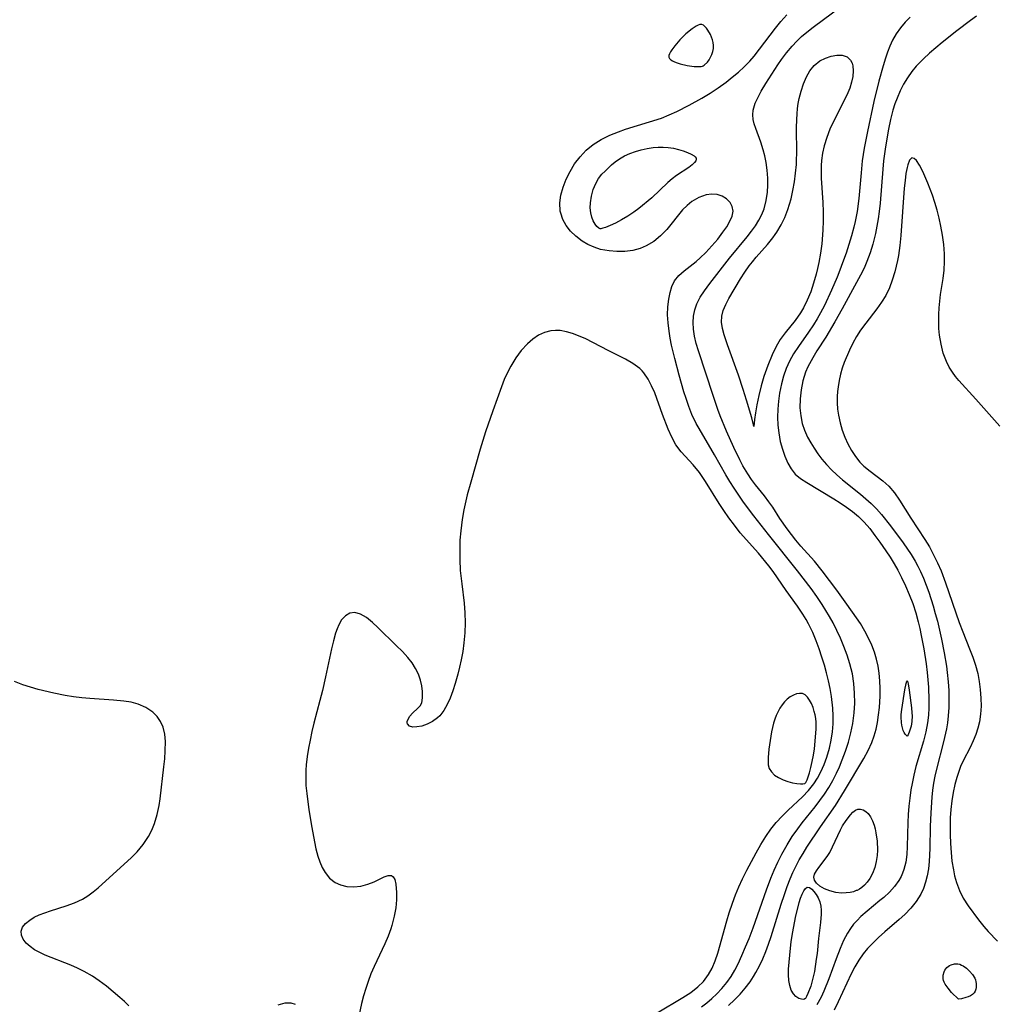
# Model space of a CAD drawing. Header units: inches. Extents: x 1073367 to 1082519, y 1569854 to 1574957.
# Tile 499 of 565: x 1080535 to 1080726, y 1572909 to 1573101. Entities that reach past the tile are written whole.
import ezdxf

# ---------------------------------------------------------------- set-up
doc = ezdxf.new("R2010")
doc.units = ezdxf.units.IN
doc.header["$MEASUREMENT"] = 0
doc.layers.add('CGG_CurvaNivelLidar_v1', color=7, linetype='Continuous', lineweight=30, true_color=0x008008)

msp = doc.modelspace()

# ---------------------------------------------------------------- linework, layer by layer
at = {"layer": 'CGG_CurvaNivelLidar_v1'}
for points in [[(1080673.5563, 1572908.4276, 72), (1080674.7181, 1572909.5272, 72), (1080675.8161, 1572910.6737, 72), (1080676.8442, 1572911.8649, 72), (1080677.7917, 1572913.1014, 72), (1080678.4704, 1572914.1165, 72), (1080678.9292, 1572914.8919, 72), (1080679.625, 1572916.2086, 72), (1080680.2608, 1572917.5721, 72), (1080680.8441, 1572918.9737, 72), (1080681.379, 1572920.4066, 72), (1080681.8914, 1572921.9286, 72), (1080683.844, 1572928.2368, 72), (1080684.477, 1572930.1698, 72), (1080685.0175, 1572931.6955, 72), (1080685.6045, 1572933.1997, 72), (1080686.1371, 1572934.4272, 72), (1080686.715, 1572935.632, 72), (1080687.3956, 1572936.9122, 72), (1080688.1237, 1572938.1657, 72), (1080688.891, 1572939.3954, 72), (1080691.5448, 1572943.3627, 72), (1080694.4428, 1572947.5615, 72), (1080696.2304, 1572950.3795, 72), (1080700.014, 1572956.735, 72), (1080700.8698, 1572958.2781, 72), (1080701.6022, 1572959.8634, 72), (1080702.044, 1572961.1298, 72), (1080702.3914, 1572962.4343, 72), (1080702.6637, 1572963.7685, 72), (1080702.8884, 1572965.2233, 72), (1080703.0517, 1572966.6962, 72), (1080703.1858, 1572968.9129, 72), (1080703.2012, 1572970.404, 72), (1080703.1489, 1572971.8907, 72), (1080703.016, 1572973.3669, 72), (1080702.7999, 1572974.7641, 72), (1080702.493, 1572976.139, 72), (1080702.0902, 1572977.4845, 72), (1080701.5462, 1572978.8931, 72), (1080700.9087, 1572980.2638, 72), (1080700.2014, 1572981.6005, 72), (1080699.3335, 1572983.0751, 72), (1080698.5936, 1572984.2085, 72), (1080696.7106, 1572986.9013, 72), (1080694.74, 1572989.5926, 72), (1080691.8734, 1572993.3581, 72), (1080690.3413, 1572995.2651, 72), (1080687.7177, 1572998.2294, 72), (1080686.7381, 1572999.3897, 72), (1080685.0257, 1573001.5748, 72), (1080683.6012, 1573003.6172, 72), (1080682.1968, 1573005.8324, 72), (1080681.4687, 1573006.9058, 72), (1080680.6194, 1573008.0162, 72), (1080678.8342, 1573010.2176, 72), (1080678.057, 1573011.2605, 72), (1080677.3187, 1573012.3491, 72), (1080676.3745, 1573013.9253, 72), (1080675.7518, 1573015.0915, 72), (1080674.5987, 1573017.502, 72), (1080673.2013, 1573020.6838, 72), (1080671.9587, 1573023.6806, 72), (1080671.4876, 1573024.9396, 72), (1080670.5454, 1573027.6803, 72), (1080667.6952, 1573036.3572, 72), (1080667.2748, 1573037.7941, 72), (1080666.9336, 1573039.2188, 72), (1080666.705, 1573040.6292, 72), (1080666.6259, 1573041.9142, 72), (1080666.7009, 1573043.1763, 72), (1080666.9502, 1573044.3971, 72), (1080667.3693, 1573045.5757, 72), (1080668.0345, 1573046.8587, 72), (1080668.8479, 1573048.1023, 72), (1080669.8979, 1573049.52, 72), (1080673.7579, 1573054.4824, 72), (1080677.2025, 1573058.6768, 72), (1080678.054, 1573059.756, 72), (1080678.8263, 1573060.8196, 72), (1080679.5163, 1573061.9162, 72), (1080680.0676, 1573062.9965, 72), (1080680.5119, 1573064.1188, 72), (1080680.9462, 1573065.7362, 72), (1080681.1911, 1573067.4021, 72), (1080681.2678, 1573068.7763, 72), (1080681.2526, 1573070.1576, 72), (1080681.1418, 1573071.6929, 72), (1080680.9288, 1573073.2097, 72), (1080680.6638, 1573074.4677, 72), (1080680.3316, 1573075.6934, 72), (1080679.8603, 1573077.1317, 72), (1080678.8881, 1573079.8063, 72), (1080678.5931, 1573080.715, 72), (1080678.3902, 1573081.6111, 72), (1080678.3226, 1573082.5083, 72), (1080678.4002, 1573083.4105, 72), (1080678.7945, 1573084.7863, 72), (1080679.2062, 1573085.7244, 72), (1080679.9659, 1573087.1519, 72), (1080680.8432, 1573088.6125, 72), (1080683.1893, 1573092.255, 72), (1080683.93, 1573093.3247, 72), (1080684.9185, 1573094.6419, 72), (1080685.9822, 1573095.9091, 72), (1080686.892, 1573096.8718, 72), (1080687.8527, 1573097.79, 72), (1080688.859, 1573098.6631, 72), (1080690.1119, 1573099.6504, 72), (1080695.6154, 1573103.7476, 72)], [(1080668.3017, 1572908.1753, 72.5), (1080669.3241, 1572908.9801, 72.5), (1080670.3108, 1572909.8192, 72.5), (1080671.2524, 1572910.6996, 72.5), (1080672.2724, 1572911.7761, 72.5), (1080673.2116, 1572912.9172, 72.5), (1080674.06, 1572914.1244, 72.5), (1080674.7798, 1572915.3392, 72.5), (1080675.4344, 1572916.6023, 72.5), (1080676.1925, 1572918.2205, 72.5), (1080676.9058, 1572919.878, 72.5), (1080677.5835, 1572921.5646, 72.5), (1080678.3554, 1572923.6081, 72.5), (1080680.9872, 1572931.0811, 72.5), (1080681.8232, 1572933.3041, 72.5), (1080682.4812, 1572934.899, 72.5), (1080683.1892, 1572936.4667, 72.5), (1080683.9539, 1572938.0014, 72.5), (1080684.9983, 1572939.857, 72.5), (1080686.0055, 1572941.4454, 72.5), (1080687.0848, 1572942.9786, 72.5), (1080687.9579, 1572944.113, 72.5), (1080690.5196, 1572947.2979, 72.5), (1080691.4268, 1572948.4928, 72.5), (1080692.2948, 1572949.7169, 72.5), (1080693.1534, 1572951.0493, 72.5), (1080693.947, 1572952.4212, 72.5), (1080694.67, 1572953.831, 72.5), (1080695.2509, 1572955.1167, 72.5), (1080695.7837, 1572956.425, 72.5), (1080696.4267, 1572958.1695, 72.5), (1080696.9998, 1572959.9369, 72.5), (1080697.487, 1572961.7251, 72.5), (1080697.8638, 1572963.5335, 72.5), (1080698.1305, 1572965.6248, 72.5), (1080698.2326, 1572967.5382, 72.5), (1080698.2107, 1572969.4533, 72.5), (1080698.0614, 1572971.3602, 72.5), (1080697.7689, 1572973.2484, 72.5), (1080697.2955, 1572975.1863, 72.5), (1080696.7537, 1572976.8921, 72.5), (1080696.1267, 1572978.5774, 72.5), (1080695.4329, 1572980.2432, 72.5), (1080694.7453, 1572981.7513, 72.5), (1080693.9997, 1572983.2337, 72.5), (1080693.3305, 1572984.4364, 72.5), (1080691.8751, 1572986.7819, 72.5), (1080690.8045, 1572988.3586, 72.5), (1080689.6933, 1572989.9095, 72.5), (1080687.0248, 1572993.4166, 72.5), (1080681.3629, 1573000.4752, 72.5), (1080678.4999, 1573004.1667, 72.5), (1080676.5234, 1573006.8294, 72.5), (1080675.5681, 1573008.1863, 72.5), (1080674.6465, 1573009.566, 72.5), (1080673.8338, 1573010.8597, 72.5), (1080673.0497, 1573012.1705, 72.5), (1080670.809, 1573016.0894, 72.5), (1080667.7967, 1573021.1969, 72.5), (1080667.2705, 1573022.1559, 72.5), (1080666.4076, 1573023.9635, 72.5), (1080665.7999, 1573025.4851, 72.5), (1080665.2587, 1573027.0411, 72.5), (1080664.8321, 1573028.4002, 72.5), (1080663.9196, 1573031.6443, 72.5), (1080663.0791, 1573034.8577, 72.5), (1080662.4415, 1573037.5212, 72.5), (1080662.1699, 1573038.8785, 72.5), (1080661.9465, 1573040.2258, 72.5), (1080661.753, 1573041.8281, 72.5), (1080661.6698, 1573043.3977, 72.5), (1080661.7238, 1573044.9641, 72.5), (1080661.8941, 1573046.4671, 72.5), (1080662.1328, 1573047.7532, 72.5), (1080662.49, 1573048.9505, 72.5), (1080663.0216, 1573050.0342, 72.5), (1080663.8508, 1573051.0757, 72.5), (1080664.8782, 1573052.0172, 72.5), (1080667.2212, 1573053.8663, 72.5), (1080668.0479, 1573054.5709, 72.5), (1080669.124, 1573055.593, 72.5), (1080670.3295, 1573056.8839, 72.5), (1080671.4532, 1573058.2214, 72.5), (1080672.4797, 1573059.5612, 72.5), (1080673.2344, 1573060.6454, 72.5), (1080673.8544, 1573061.6971, 72.5), (1080674.2808, 1573062.7109, 72.5), (1080674.4434, 1573063.6779, 72.5), (1080674.288, 1573064.579, 72.5), (1080673.8553, 1573065.3917, 72.5), (1080673.1978, 1573066.0802, 72.5), (1080672.3559, 1573066.6007, 72.5), (1080671.3745, 1573066.909, 72.5), (1080670.2957, 1573067.001, 72.5), (1080669.1679, 1573066.8662, 72.5), (1080667.7507, 1573066.3664, 72.5), (1080666.3816, 1573065.5468, 72.5), (1080665.4571, 1573064.7926, 72.5), (1080664.5853, 1573063.9312, 72.5), (1080663.7668, 1573062.9912, 72.5), (1080662.2766, 1573061.0553, 72.5), (1080661.4996, 1573060.1003, 72.5), (1080660.2944, 1573058.8595, 72.5), (1080658.9484, 1573057.77, 72.5), (1080657.4702, 1573056.886, 72.5), (1080656.3105, 1573056.4047, 72.5), (1080654.8345, 1573056.0152, 72.5), (1080653.307, 1573055.8131, 72.5), (1080651.7554, 1573055.7768, 72.5), (1080650.2066, 1573055.8964, 72.5), (1080648.5635, 1573056.2106, 72.5), (1080647.2961, 1573056.6243, 72.5), (1080646.0852, 1573057.1706, 72.5), (1080644.9441, 1573057.833, 72.5), (1080643.692, 1573058.7699, 72.5), (1080642.6954, 1573059.7551, 72.5), (1080641.8572, 1573060.8448, 72.5), (1080641.2015, 1573062.0186, 72.5), (1080640.7638, 1573063.2615, 72.5), (1080640.6719, 1573063.7029, 72.5), (1080640.5958, 1573065.2798, 72.5), (1080640.8099, 1573066.8105, 72.5), (1080641.2391, 1573068.3579, 72.5), (1080641.8403, 1573069.899, 72.5), (1080642.5974, 1573071.4317, 72.5), (1080643.4892, 1573072.9069, 72.5), (1080644.5389, 1573074.3213, 72.5), (1080645.7441, 1573075.603, 72.5), (1080647.1435, 1573076.7331, 72.5), (1080648.6892, 1573077.698, 72.5), (1080650.3469, 1573078.5138, 72.5), (1080652.086, 1573079.2076, 72.5), (1080653.4527, 1573079.6727, 72.5), (1080658.1457, 1573081.1055, 72.5), (1080660.4784, 1573081.884, 72.5), (1080661.9719, 1573082.4738, 72.5), (1080663.4367, 1573083.1278, 72.5), (1080665.8956, 1573084.3771, 72.5), (1080668.3219, 1573085.7335, 72.5), (1080669.9492, 1573086.7258, 72.5), (1080671.5378, 1573087.7793, 72.5), (1080673.0821, 1573088.892, 72.5), (1080674.3008, 1573089.8433, 72.5), (1080675.4976, 1573090.8532, 72.5), (1080676.6454, 1573091.9108, 72.5), (1080677.7339, 1573093.0227, 72.5), (1080678.5686, 1573093.9719, 72.5), (1080679.641, 1573095.3159, 72.5), (1080682.7267, 1573099.4512, 72.5), (1080683.8192, 1573100.7595, 72.5), (1080684.9666, 1573102.0255, 72.5)], [(1080709.0884, 1573101.599, 72), (1080708.0734, 1573100.5821, 72), (1080707.1532, 1573099.4846, 72), (1080706.3336, 1573098.3132, 72), (1080705.6259, 1573097.0706, 72), (1080705.1097, 1573095.9404, 72), (1080704.6606, 1573094.7681, 72), (1080704.2527, 1573093.5642, 72), (1080703.7916, 1573092.0954, 72), (1080702.9388, 1573089.086, 72), (1080701.9603, 1573085.0957, 72), (1080700.7087, 1573079.2606, 72), (1080700.0877, 1573075.9647, 72), (1080699.7165, 1573073.4814, 72), (1080699.4714, 1573071.1853, 72), (1080699.029, 1573066.1817, 72), (1080698.6915, 1573063.6147, 72), (1080698.3139, 1573061.6662, 72), (1080698.0403, 1573060.5179, 72), (1080697.5813, 1573058.83, 72), (1080696.5334, 1573055.4847, 72), (1080695.8732, 1573053.562, 72), (1080695.3528, 1573052.167, 72), (1080694.8015, 1573050.7831, 72), (1080693.7049, 1573048.2293, 72), (1080692.3093, 1573045.263, 72), (1080691.5536, 1573043.816, 72), (1080690.8761, 1573042.6252, 72), (1080690.158, 1573041.4628, 72), (1080689.2156, 1573040.0631, 72), (1080687.2217, 1573037.2447, 72), (1080686.2655, 1573035.7662, 72), (1080685.497, 1573034.3607, 72), (1080684.8433, 1573032.8999, 72), (1080684.321, 1573031.4209, 72), (1080683.9036, 1573029.905, 72), (1080683.5318, 1573028.0922, 72), (1080683.3121, 1573026.5451, 72), (1080683.1803, 1573024.9933, 72), (1080683.1444, 1573023.446, 72), (1080683.2157, 1573021.8793, 72), (1080683.3892, 1573020.3391, 72), (1080683.6918, 1573018.6897, 72), (1080684.086, 1573017.1924, 72), (1080684.5752, 1573015.7749, 72), (1080685.151, 1573014.4591, 72), (1080685.8085, 1573013.293, 72), (1080686.6012, 1573012.2948, 72), (1080687.6523, 1573011.4264, 72), (1080688.8637, 1573010.6557, 72), (1080694.1537, 1573007.461, 72), (1080695.393, 1573006.6824, 72), (1080696.6146, 1573005.8616, 72), (1080697.7986, 1573004.9842, 72), (1080698.9738, 1573003.9881, 72), (1080700.0883, 1573002.8768, 72), (1080701.1714, 1573001.6326, 72), (1080702.193, 1573000.326, 72), (1080703.1703, 1572998.9782, 72), (1080704.3353, 1572997.2837, 72), (1080705.1478, 1572996.0409, 72), (1080705.9213, 1572994.7841, 72), (1080706.642, 1572993.5108, 72), (1080707.3699, 1572992.0952, 72), (1080708.1703, 1572990.4578, 72), (1080708.9047, 1572988.7459, 72), (1080709.5607, 1572986.977, 72), (1080710.145, 1572985.1632, 72), (1080710.6247, 1572983.4467, 72), (1080710.9517, 1572982.1184, 72), (1080711.2479, 1572980.7785, 72), (1080711.747, 1572978.1523, 72), (1080712.2091, 1572975.1836, 72), (1080712.4159, 1572973.5328, 72), (1080712.6647, 1572970.6298, 72), (1080712.7465, 1572968.1173, 72), (1080712.7218, 1572966.6329, 72), (1080712.6297, 1572965.1574, 72), (1080712.4563, 1572963.6938, 72), (1080712.1163, 1572961.897, 72), (1080711.6708, 1572960.1175, 72), (1080710.207, 1572955.1342, 72), (1080709.771, 1572953.4586, 72), (1080709.4297, 1572951.8392, 72), (1080709.2146, 1572950.5791, 72), (1080708.9926, 1572948.979, 72), (1080708.8211, 1572947.3751, 72), (1080708.6979, 1572945.7725, 72), (1080708.6225, 1572944.1768, 72), (1080708.5108, 1572939.526, 72), (1080708.4002, 1572937.9811, 72), (1080708.1949, 1572936.4849, 72), (1080707.8532, 1572935.054, 72), (1080707.5991, 1572934.326, 72), (1080707.3113, 1572933.6774, 72), (1080706.8497, 1572932.8582, 72), (1080705.9966, 1572931.6943, 72), (1080705.0026, 1572930.6083, 72), (1080703.9094, 1572929.5797, 72), (1080703.1646, 1572928.9354, 72), (1080700.655, 1572926.8754, 72), (1080699.4417, 1572925.8102, 72), (1080698.7021, 1572925.0837, 72), (1080698.0152, 1572924.3125, 72), (1080697.394, 1572923.4875, 72), (1080696.834, 1572922.6117, 72), (1080696.0538, 1572921.1387, 72), (1080695.3679, 1572919.587, 72), (1080694.5927, 1572917.5811, 72), (1080693.1945, 1572913.6797, 72), (1080692.2008, 1572911.2702, 72), (1080691.6453, 1572910.0892, 72), (1080690.8508, 1572908.5732, 72)], [(1080722.0439, 1573101.8007, 72.5), (1080720.8398, 1573100.9387, 72.5), (1080718.1591, 1573098.8966, 72.5), (1080715.3534, 1573096.6636, 72.5), (1080712.8433, 1573094.5376, 72.5), (1080711.6513, 1573093.4324, 72.5), (1080710.9454, 1573092.7278, 72.5), (1080710.2678, 1573092.0061, 72.5), (1080709.3721, 1573090.9526, 72.5), (1080708.5173, 1573089.7581, 72.5), (1080707.7583, 1573088.4914, 72.5), (1080707.0859, 1573087.1647, 72.5), (1080706.4959, 1573085.7871, 72.5), (1080706.0711, 1573084.6216, 72.5), (1080705.6958, 1573083.4311, 72.5), (1080705.212, 1573081.5972, 72.5), (1080704.8098, 1573079.7289, 72.5), (1080704.2291, 1573076.2601, 72.5), (1080703.8853, 1573073.5379, 72.5), (1080703.728, 1573071.8898, 72.5), (1080703.1996, 1573065.2241, 72.5), (1080703.0195, 1573063.5862, 72.5), (1080702.8185, 1573062.1469, 72.5), (1080702.5734, 1573060.7189, 72.5), (1080702.2796, 1573059.3045, 72.5), (1080701.7536, 1573057.2546, 72.5), (1080701.2191, 1573055.5229, 72.5), (1080700.5986, 1573053.8267, 72.5), (1080700.1874, 1573052.8516, 72.5), (1080699.7409, 1573051.893, 72.5), (1080698.5923, 1573049.7044, 72.5), (1080695.788, 1573044.566, 72.5), (1080694.3719, 1573042.0379, 72.5), (1080692.5698, 1573039.0559, 72.5), (1080690.8347, 1573036.3722, 72.5), (1080690.0141, 1573035.0297, 72.5), (1080689.0695, 1573033.2308, 72.5), (1080688.6437, 1573032.2054, 72.5), (1080688.1071, 1573030.4983, 72.5), (1080687.7427, 1573028.7511, 72.5), (1080687.5451, 1573026.9841, 72.5), (1080687.5238, 1573025.217, 72.5), (1080687.6689, 1573023.6911, 72.5), (1080687.9851, 1573022.212, 72.5), (1080688.4429, 1573020.8531, 72.5), (1080689.0346, 1573019.5327, 72.5), (1080689.6373, 1573018.4227, 72.5), (1080690.3084, 1573017.3402, 72.5), (1080691.0347, 1573016.2834, 72.5), (1080691.8343, 1573015.2207, 72.5), (1080692.691, 1573014.1962, 72.5), (1080693.6921, 1573013.1399, 72.5), (1080694.7565, 1573012.1339, 72.5), (1080695.869, 1573011.1702, 72.5), (1080699.3296, 1573008.3982, 72.5), (1080700.4163, 1573007.4845, 72.5), (1080701.4624, 1573006.5292, 72.5), (1080702.4732, 1573005.4994, 72.5), (1080703.4352, 1573004.4203, 72.5), (1080705.2425, 1573002.1744, 72.5), (1080707.6776, 1572998.8854, 72.5), (1080709.2608, 1572996.557, 72.5), (1080710.0319, 1572995.2856, 72.5), (1080710.578, 1572994.2814, 72.5), (1080711.0841, 1572993.2548, 72.5), (1080711.6703, 1572991.9327, 72.5), (1080712.2074, 1572990.585, 72.5), (1080712.7036, 1572989.2167, 72.5), (1080713.5519, 1572986.574, 72.5), (1080713.9858, 1572985.0529, 72.5), (1080714.3885, 1572983.521, 72.5), (1080715.1951, 1572980.0352, 72.5), (1080715.73, 1572977.3639, 72.5), (1080716.1586, 1572974.7645, 72.5), (1080716.3229, 1572973.5025, 72.5), (1080716.4976, 1572971.7114, 72.5), (1080716.5975, 1572970.0362, 72.5), (1080716.6346, 1572968.3637, 72.5), (1080716.604, 1572966.6969, 72.5), (1080716.4959, 1572965.0391, 72.5), (1080716.3364, 1572963.6704, 72.5), (1080716.1411, 1572962.4957, 72.5), (1080715.5854, 1572959.9776, 72.5), (1080714.1986, 1572954.6012, 72.5), (1080713.9023, 1572953.2474, 72.5), (1080713.66, 1572951.8931, 72.5), (1080713.4652, 1572950.5287, 72.5), (1080713.3107, 1572949.1564, 72.5), (1080713.0849, 1572946.1287, 72.5), (1080712.9856, 1572943.4161, 72.5), (1080712.9156, 1572939.111, 72.5), (1080712.791, 1572936.5892, 72.5), (1080712.6401, 1572935.1699, 72.5), (1080712.4028, 1572933.7834, 72.5), (1080712.0859, 1572932.539, 72.5), (1080711.6663, 1572931.339, 72.5), (1080711.1346, 1572930.1935, 72.5), (1080710.2488, 1572928.7707, 72.5), (1080709.1933, 1572927.4467, 72.5), (1080708.0076, 1572926.2094, 72.5), (1080706.9402, 1572925.2338, 72.5), (1080704.1102, 1572922.8591, 72.5), (1080702.8753, 1572921.7439, 72.5), (1080701.6916, 1572920.5793, 72.5), (1080700.7581, 1572919.5757, 72.5), (1080699.891, 1572918.5208, 72.5), (1080699.036, 1572917.2846, 72.5), (1080698.2676, 1572915.9797, 72.5), (1080697.5635, 1572914.6239, 72.5), (1080695.0282, 1572909.1797, 72.5), (1080694.2071, 1572907.5307, 72.5)], [(1080726.6233, 1573021.6337, 73), (1080721.9145, 1573026.9673, 73), (1080718.6126, 1573030.593, 73), (1080717.9387, 1573031.3945, 73), (1080717.3146, 1573032.2204, 73), (1080716.682, 1573033.2207, 73), (1080716.1465, 1573034.2789, 73), (1080715.5388, 1573035.9251, 73), (1080715.107, 1573037.6576, 73), (1080714.8213, 1573039.433, 73), (1080714.6971, 1573040.7755, 73), (1080714.6425, 1573042.1352, 73), (1080714.6539, 1573043.5061, 73), (1080714.7233, 1573044.8113, 73), (1080714.8428, 1573046.1182, 73), (1080715.0057, 1573047.4231, 73), (1080715.4902, 1573050.5504, 73), (1080715.6927, 1573052.1184, 73), (1080715.8111, 1573053.8369, 73), (1080715.8033, 1573055.3243, 73), (1080715.6646, 1573057.1417, 73), (1080715.4153, 1573058.9574, 73), (1080715.0854, 1573060.7662, 73), (1080714.7485, 1573062.3246, 73), (1080714.3577, 1573063.8604, 73), (1080713.9058, 1573065.3611, 73), (1080713.4094, 1573066.8191, 73), (1080712.5383, 1573069.1266, 73), (1080711.5416, 1573071.4419, 73), (1080710.9101, 1573072.6685, 73), (1080710.3043, 1573073.5739, 73), (1080709.8395, 1573073.9885, 73), (1080709.4115, 1573074.0768, 73), (1080708.9559, 1573073.6528, 73), (1080708.5967, 1573072.7398, 73), (1080708.4647, 1573072.2202, 73), (1080708.2417, 1573071.0216, 73), (1080708.0598, 1573069.6498, 73), (1080707.9082, 1573068.1519, 73), (1080707.2557, 1573058.9295, 73), (1080707.0609, 1573056.9721, 73), (1080706.7862, 1573055.0416, 73), (1080706.597, 1573054.0364, 73), (1080706.0606, 1573051.8231, 73), (1080705.5756, 1573050.2201, 73), (1080704.9995, 1573048.6783, 73), (1080704.2985, 1573047.2176, 73), (1080703.4721, 1573045.8818, 73), (1080702.5483, 1573044.6069, 73), (1080700.3766, 1573041.7783, 73), (1080699.3771, 1573040.3997, 73), (1080698.5974, 1573039.1558, 73), (1080697.8882, 1573037.8574, 73), (1080697.2358, 1573036.5208, 73), (1080696.189, 1573034.0867, 73), (1080695.7957, 1573032.9972, 73), (1080695.4486, 1573031.8011, 73), (1080695.1796, 1573030.5833, 73), (1080694.9855, 1573029.3512, 73), (1080694.887, 1573028.4048, 73), (1080694.8296, 1573027.4572, 73), (1080694.8161, 1573026.2208, 73), (1080694.8808, 1573024.9943, 73), (1080695.0375, 1573023.7844, 73), (1080695.3657, 1573022.3321, 73), (1080695.8075, 1573020.9091, 73), (1080696.3208, 1573019.5281, 73), (1080696.9083, 1573018.1876, 73), (1080697.5808, 1573016.907, 73), (1080698.3548, 1573015.7087, 73), (1080699.2458, 1573014.623, 73), (1080700.039, 1573013.8457, 73), (1080701.2477, 1573012.8517, 73), (1080703.738, 1573010.9635, 73), (1080704.892, 1573009.9229, 73), (1080706.0069, 1573008.6215, 73), (1080707.0117, 1573007.1827, 73), (1080709.215, 1573003.6571, 73), (1080711.9614, 1572999.504, 73), (1080712.8348, 1572998.0664, 73), (1080713.6588, 1572996.5422, 73), (1080714.4146, 1572994.9721, 73), (1080715.1097, 1572993.3648, 73), (1080715.9922, 1572991.071, 73), (1080718.6724, 1572983.2642, 73), (1080719.3514, 1572981.4614, 73), (1080720.6947, 1572978.1679, 73), (1080721.323, 1572976.5175, 73), (1080721.84, 1572974.926, 73), (1080722.2627, 1572973.3143, 73), (1080722.5685, 1572971.7664, 73), (1080722.7822, 1572970.211, 73), (1080722.9123, 1572968.4811, 73), (1080722.926, 1572966.9274, 73), (1080722.829, 1572965.3901, 73), (1080722.603, 1572963.8782, 73), (1080722.2963, 1572962.6199, 73), (1080721.893, 1572961.3897, 73), (1080721.4044, 1572960.191, 73), (1080720.7663, 1572958.8693, 73), (1080719.4237, 1572956.2371, 73), (1080718.9281, 1572955.1243, 73), (1080718.4853, 1572953.9818, 73), (1080718.1664, 1572953.0236, 73), (1080717.7964, 1572951.6632, 73), (1080717.462, 1572950.0553, 73), (1080717.2114, 1572948.419, 73), (1080717.032, 1572946.7626, 73), (1080716.9166, 1572945.093, 73), (1080716.8628, 1572943.4345, 73), (1080716.8674, 1572941.8553, 73), (1080716.93, 1572940.1027, 73), (1080717.0526, 1572938.3622, 73), (1080717.2413, 1572936.6423, 73), (1080717.5082, 1572934.9532, 73), (1080717.7504, 1572933.7984, 73), (1080718.0993, 1572932.5042, 73), (1080718.6881, 1572930.9159, 73), (1080719.4393, 1572929.4074, 73), (1080720.3838, 1572927.9166, 73), (1080722.4041, 1572925.1598, 73), (1080723.4386, 1572923.8685, 73), (1080724.2979, 1572922.8961, 73), (1080726.1347, 1572921.0124, 73)], [(1080659.6345, 1572907.0255, 73), (1080664.6472, 1572909.9774, 73), (1080666.1803, 1572910.9818, 73), (1080667.5984, 1572912.0972, 73), (1080668.6459, 1572913.1369, 73), (1080669.6753, 1572914.4864, 73), (1080670.3922, 1572915.7691, 73), (1080670.9795, 1572917.1425, 73), (1080671.5012, 1572918.6838, 73), (1080673.2523, 1572924.9861, 73), (1080673.719, 1572926.5709, 73), (1080674.3427, 1572928.4665, 73), (1080674.9454, 1572930.0757, 73), (1080675.6009, 1572931.6591, 73), (1080676.3035, 1572933.2132, 73), (1080677.1417, 1572934.9041, 73), (1080678.9913, 1572938.3037, 73), (1080679.8945, 1572939.9143, 73), (1080680.8571, 1572941.4859, 73), (1080681.839, 1572942.8888, 73), (1080682.897, 1572944.2093, 73), (1080684.0276, 1572945.4606, 73), (1080685.2183, 1572946.6404, 73), (1080688.0297, 1572949.2089, 73), (1080689.193, 1572950.445, 73), (1080690.247, 1572951.7781, 73), (1080690.9879, 1572952.9041, 73), (1080691.6392, 1572954.088, 73), (1080692.2733, 1572955.5111, 73), (1080692.8007, 1572956.9886, 73), (1080693.2871, 1572958.7141, 73), (1080693.6306, 1572960.2962, 73), (1080693.8799, 1572961.9007, 73), (1080694.0195, 1572963.5221, 73), (1080694.039, 1572965.0242, 73), (1080693.9664, 1572966.5326, 73), (1080693.7095, 1572968.839, 73), (1080693.4481, 1572970.3747, 73), (1080693.1235, 1572971.9039, 73), (1080692.7443, 1572973.4245, 73), (1080692.3077, 1572974.9667, 73), (1080691.8325, 1572976.4971, 73), (1080691.2873, 1572978.126, 73), (1080690.6969, 1572979.7324, 73), (1080690.0448, 1572981.3066, 73), (1080689.2016, 1572983.0461, 73), (1080688.7547, 1572983.8527, 73), (1080688.0962, 1572984.9363, 73), (1080687.045, 1572986.4969, 73), (1080684.8468, 1572989.5543, 73), (1080682.2728, 1572993.2382, 73), (1080681.4145, 1572994.3801, 73), (1080679.4004, 1572996.8584, 73), (1080675.8411, 1573000.8484, 73), (1080674.7028, 1573002.2819, 73), (1080673.6232, 1573003.7694, 73), (1080672.6651, 1573005.164, 73), (1080671.7419, 1573006.5791, 73), (1080669.0862, 1573010.8624, 73), (1080667.8633, 1573012.6123, 73), (1080666.636, 1573014.0961, 73), (1080664.3152, 1573016.6511, 73), (1080663.2966, 1573018.0003, 73), (1080662.4604, 1573019.4931, 73), (1080661.7481, 1573021.0978, 73), (1080660.6568, 1573023.9363, 73), (1080659.1401, 1573028.1759, 73), (1080658.5449, 1573029.5713, 73), (1080657.8603, 1573030.8773, 73), (1080657.046, 1573032.056, 73), (1080656.709, 1573032.4441, 73), (1080656.2174, 1573032.9276, 73), (1080654.8873, 1573033.9285, 73), (1080653.4, 1573034.782, 73), (1080650.2032, 1573036.3692, 73), (1080647.0379, 1573038.026, 73), (1080645.6546, 1573038.699, 73), (1080644.2669, 1573039.3057, 73), (1080643.0627, 1573039.7537, 73), (1080641.8677, 1573040.103, 73), (1080640.6892, 1573040.3248, 73), (1080639.7487, 1573040.3874, 73), (1080638.8296, 1573040.32, 73), (1080637.6083, 1573039.9888, 73), (1080636.437, 1573039.4197, 73), (1080635.3182, 1573038.658, 73), (1080634.2575, 1573037.7379, 73), (1080633.0596, 1573036.446, 73), (1080631.9674, 1573034.9969, 73), (1080630.9964, 1573033.4158, 73), (1080630.3556, 1573032.1521, 73), (1080629.7403, 1573030.7586, 73), (1080629.1703, 1573029.3254, 73), (1080627.4886, 1573024.66, 73), (1080626.1001, 1573020.5461, 73), (1080625.0226, 1573017.1578, 73), (1080623.1777, 1573010.7447, 73), (1080622.5083, 1573008.2312, 73), (1080621.8351, 1573005.3083, 73), (1080621.4916, 1573003.4186, 73), (1080621.2157, 1573001.2329, 73), (1080621.0798, 1572999.3633, 73), (1080621.0236, 1572997.4886, 73), (1080621.0392, 1572995.6123, 73), (1080621.1449, 1572993.482, 73), (1080621.4141, 1572990.8248, 73), (1080621.8771, 1572987.0665, 73), (1080622.0448, 1572985.1499, 73), (1080622.1121, 1572983.2305, 73), (1080622.0467, 1572981.2766, 73), (1080621.8575, 1572979.3286, 73), (1080621.6077, 1572977.649, 73), (1080621.2968, 1572975.9821, 73), (1080620.9929, 1572974.5655, 73), (1080620.6579, 1572973.1676, 73), (1080620.1671, 1572971.3707, 73), (1080619.7019, 1572969.917, 73), (1080619.1785, 1572968.5323, 73), (1080618.5856, 1572967.2403, 73), (1080617.9081, 1572966.0716, 73), (1080617.1269, 1572965.0645, 73), (1080616.6916, 1572964.6367, 73), (1080615.7139, 1572963.9208, 73), (1080614.6773, 1572963.4008, 73), (1080613.6439, 1572963.0547, 73), (1080612.6768, 1572962.8718, 73), (1080611.8434, 1572962.8528, 73), (1080611.2007, 1572963.0252, 73), (1080610.8275, 1572963.4624, 73), (1080610.7783, 1572963.6817, 73), (1080610.787, 1572963.9484, 73), (1080610.9323, 1572964.3998, 73), (1080611.3038, 1572964.9844, 73), (1080611.8115, 1572965.5592, 73), (1080612.8692, 1572966.5567, 73), (1080613.2965, 1572967.0283, 73), (1080613.607, 1572967.5778, 73), (1080613.7855, 1572968.5865, 73), (1080613.735, 1572969.814, 73), (1080613.5962, 1572970.8957, 73), (1080613.3516, 1572972.0374, 73), (1080612.9593, 1572973.201, 73), (1080612.4149, 1572974.303, 73), (1080611.7232, 1572975.3831, 73), (1080610.9106, 1572976.4323, 73), (1080609.816, 1572977.6387, 73), (1080608.64, 1572978.8133, 73), (1080605.04, 1572982.2925, 73), (1080603.9658, 1572983.2913, 73), (1080602.7797, 1572984.2478, 73), (1080601.6066, 1572984.9277, 73), (1080600.5373, 1572985.2146, 73), (1080599.5345, 1572985.1149, 73), (1080598.6823, 1572984.6187, 73), (1080597.9519, 1572983.7914, 73), (1080597.3941, 1572982.8138, 73), (1080597.0631, 1572982.04, 73), (1080596.7684, 1572981.2006, 73), (1080596.3462, 1572979.7146, 73), (1080595.9726, 1572978.1255, 73), (1080594.8141, 1572972.6813, 73), (1080594.1929, 1572970.0075, 73), (1080593.7165, 1572968.0671, 73), (1080592.5444, 1572963.6039, 73), (1080592.1491, 1572961.9608, 73), (1080591.7915, 1572960.3136, 73), (1080591.485, 1572958.7053, 73), (1080591.2307, 1572957.0957, 73), (1080591.0431, 1572955.4855, 73), (1080590.9659, 1572954.447, 73), (1080590.9296, 1572953.4088, 73), (1080590.9813, 1572951.4457, 73), (1080591.1194, 1572949.8595, 73), (1080591.5443, 1572946.6994, 73), (1080592.0928, 1572943.2593, 73), (1080592.6142, 1572940.4269, 73), (1080592.9118, 1572939.0652, 73), (1080593.2834, 1572937.6582, 73), (1080593.6784, 1572936.5146, 73), (1080594.1542, 1572935.4455, 73), (1080594.7157, 1572934.4693, 73), (1080595.6012, 1572933.3584, 73), (1080596.6561, 1572932.507, 73), (1080597.7595, 1572932.0018, 73), (1080598.9609, 1572931.7231, 73), (1080600.3321, 1572931.6406, 73), (1080601.7035, 1572931.7825, 73), (1080603.0461, 1572932.1455, 73), (1080604.3013, 1572932.642, 73), (1080606.2575, 1572933.5599, 73), (1080607.0609, 1572933.8701, 73), (1080607.689, 1572933.8706, 73), (1080608.0481, 1572933.5884, 73), (1080608.324, 1572933.0867, 73), (1080608.5748, 1572932.1254, 73), (1080608.7016, 1572930.5362, 73), (1080608.6639, 1572929.0905, 73), (1080608.5111, 1572927.5338, 73), (1080608.2381, 1572925.9095, 73), (1080607.7724, 1572924.0622, 73), (1080607.5788, 1572923.459, 73), (1080607.0165, 1572921.9728, 73), (1080606.3678, 1572920.4893, 73), (1080604.3041, 1572916.07, 73), (1080603.6827, 1572914.6169, 73), (1080603.1135, 1572913.1393, 73), (1080602.6483, 1572911.7534, 73), (1080602.2395, 1572910.3477, 73), (1080601.8624, 1572908.8459, 73), (1080600.6508, 1572903.226, 73)], [(1080556.3351, 1572908.3613, 73), (1080555.4912, 1572909.21, 73), (1080554.5869, 1572910.0331, 73), (1080553.3012, 1572911.138, 73), (1080551.9603, 1572912.2237, 73), (1080550.5705, 1572913.2704, 73), (1080549.2723, 1572914.1611, 73), (1080547.6485, 1572915.1197, 73), (1080546.3539, 1572915.7515, 73), (1080545.0299, 1572916.3197, 73), (1080539.9877, 1572918.3036, 73), (1080538.9426, 1572918.7871, 73), (1080537.9366, 1572919.3508, 73), (1080537.0508, 1572919.9689, 73), (1080536.3127, 1572920.6358, 73), (1080535.712, 1572921.4112, 73), (1080535.362, 1572922.2086, 73), (1080535.3081, 1572922.998, 73), (1080535.5939, 1572923.7668, 73), (1080536.1739, 1572924.4883, 73), (1080536.9878, 1572925.1535, 73), (1080537.864, 1572925.6875, 73), (1080538.8558, 1572926.1661, 73), (1080539.9104, 1572926.5797, 73), (1080541.0267, 1572926.9554, 73), (1080544.1109, 1572927.907, 73), (1080545.729, 1572928.5076, 73), (1080547.2847, 1572929.254, 73), (1080548.3497, 1572929.9074, 73), (1080549.3649, 1572930.6436, 73), (1080550.3365, 1572931.4441, 73), (1080556.8593, 1572937.3598, 73), (1080557.9903, 1572938.4939, 73), (1080559.1898, 1572939.9127, 73), (1080560.2203, 1572941.4471, 73), (1080560.8624, 1572942.6857, 73), (1080561.3872, 1572943.9849, 73), (1080561.9048, 1572945.7418, 73), (1080562.2782, 1572947.5575, 73), (1080562.4758, 1572948.8441, 73), (1080563.2071, 1572955.1165, 73), (1080563.3648, 1572956.6791, 73), (1080563.4777, 1572958.2065, 73), (1080563.5094, 1572960.0416, 73), (1080563.3894, 1572961.4807, 73), (1080563.0729, 1572962.8234, 73), (1080562.576, 1572963.9271, 73), (1080561.8903, 1572964.9191, 73), (1080561.0357, 1572965.7832, 73), (1080559.6992, 1572966.6898, 73), (1080558.1583, 1572967.3483, 73), (1080556.8201, 1572967.6968, 73), (1080555.4058, 1572967.9264, 73), (1080553.3539, 1572968.1213, 73), (1080548.7639, 1572968.4159, 73), (1080547.1441, 1572968.5801, 73), (1080545.5251, 1572968.7947, 73), (1080543.9125, 1572969.0571, 73), (1080541.6681, 1572969.4982, 73), (1080538.6463, 1572970.2082, 73), (1080537.1217, 1572970.6234, 73), (1080535.6353, 1572971.106, 73), (1080534.0341, 1572971.766, 73)], [(1080588.945, 1572908.6499, 73), (1080588.0891, 1572908.9329, 73), (1080586.8358, 1572908.8941, 73), (1080585.4784, 1572908.4831, 73)]]:
    msp.add_polyline3d(points, dxfattribs=at)
for points in [[(1080668.5, 1573092.0175, 73), (1080668.5931, 1573092.0476, 73), (1080668.8181, 1573092.2069, 73), (1080669.4368, 1573092.8052, 73), (1080669.7676, 1573093.2339, 73), (1080670.0682, 1573093.7407, 73), (1080670.3174, 1573094.3032, 73), (1080670.503, 1573094.8973, 73), (1080670.6151, 1573095.4971, 73), (1080670.6438, 1573096.0763, 73), (1080670.5729, 1573096.6635, 73), (1080670.4206, 1573097.1852, 73), (1080670.0134, 1573098.18, 73), (1080669.5218, 1573099.0783, 73), (1080669.2513, 1573099.466, 73), (1080668.9637, 1573099.7914, 73), (1080668.6558, 1573100.0318, 73), (1080668.3229, 1573100.1577, 73), (1080667.9795, 1573100.149, 73), (1080667.6148, 1573100.0373, 73), (1080667.2347, 1573099.8494, 73), (1080666.446, 1573099.3212, 73), (1080665.2403, 1573098.3162, 73), (1080664.0826, 1573097.18, 73), (1080663.0447, 1573095.9839, 73), (1080662.4568, 1573095.1947, 73), (1080662.2175, 1573094.8133, 73), (1080662.0334, 1573094.4472, 73), (1080661.9254, 1573094.1026, 73), (1080661.9215, 1573093.7879, 73), (1080662.0483, 1573093.5064, 73), (1080662.2866, 1573093.2574, 73), (1080662.6097, 1573093.0338, 73), (1080663.0028, 1573092.8293, 73), (1080663.5115, 1573092.633, 73), (1080664.1208, 1573092.4479, 73), (1080665.5001, 1573092.139, 73), (1080666.8672, 1573091.9579, 73), (1080667.9007, 1573091.9353, 73), (1080668.2362, 1573091.9606, 73)], [(1080678.5, 1573021.5743, 71.5), (1080678.4674, 1573021.9427, 71.5), (1080678.1134, 1573023.2811, 71.5), (1080677.0842, 1573026.7234, 71.5), (1080676.4107, 1573028.8502, 71.5), (1080675.4932, 1573031.615, 71.5), (1080673.385, 1573037.5687, 71.5), (1080672.7219, 1573039.5306, 71.5), (1080672.3859, 1573040.7792, 71.5), (1080672.2068, 1573041.9761, 71.5), (1080672.2401, 1573043.1394, 71.5), (1080672.5326, 1573044.2902, 71.5), (1080673.0266, 1573045.4301, 71.5), (1080673.6481, 1573046.5798, 71.5), (1080675.9236, 1573050.4621, 71.5), (1080676.7381, 1573051.7246, 71.5), (1080677.6163, 1573052.9663, 71.5), (1080678.2605, 1573053.8028, 71.5), (1080678.9842, 1573054.6813, 71.5), (1080681.1592, 1573057.1833, 71.5), (1080682.1966, 1573058.4612, 71.5), (1080682.6661, 1573059.1011, 71.5), (1080683.0059, 1573059.605, 71.5), (1080683.8302, 1573060.9944, 71.5), (1080684.5474, 1573062.455, 71.5), (1080685.1518, 1573063.9781, 71.5), (1080685.4913, 1573065.0325, 71.5), (1080685.7858, 1573066.1079, 71.5), (1080686.1591, 1573067.7444, 71.5), (1080686.4592, 1573069.4088, 71.5), (1080686.6864, 1573071.0934, 71.5), (1080686.8363, 1573072.7917, 71.5), (1080686.8823, 1573073.7082, 71.5), (1080686.9104, 1573074.9903, 71.5), (1080686.8818, 1573079.9907, 71.5), (1080686.9034, 1573081.6198, 71.5), (1080686.9506, 1573082.6843, 71.5), (1080687.0449, 1573083.731, 71.5), (1080687.1928, 1573084.7097, 71.5), (1080687.3882, 1573085.673, 71.5), (1080687.7659, 1573087.151, 71.5), (1080688.2312, 1573088.5694, 71.5), (1080688.795, 1573089.8978, 71.5), (1080689.4742, 1573091.0982, 71.5), (1080690.2917, 1573092.1238, 71.5), (1080691.4158, 1573093.0289, 71.5), (1080692.5123, 1573093.5972, 71.5), (1080693.6474, 1573093.9718, 71.5), (1080694.7604, 1573094.1549, 71.5), (1080695.7888, 1573094.1351, 71.5), (1080696.7454, 1573093.8375, 71.5), (1080697.4264, 1573093.2067, 71.5), (1080697.7211, 1573092.6088, 71.5), (1080697.8628, 1573092.0508, 71.5), (1080697.9387, 1573091.0698, 71.5), (1080697.856, 1573089.997, 71.5), (1080697.6286, 1573088.8724, 71.5), (1080697.263, 1573087.7311, 71.5), (1080696.8765, 1573086.8189, 71.5), (1080695.5262, 1573084.021, 71.5), (1080694.0542, 1573081.1757, 71.5), (1080693.3653, 1573079.6925, 71.5), (1080692.7579, 1573078.0901, 71.5), (1080692.2682, 1573076.4398, 71.5), (1080691.9497, 1573075.0216, 71.5), (1080691.7385, 1573073.5841, 71.5), (1080691.6655, 1573072.5734, 71.5), (1080691.6465, 1573071.5557, 71.5), (1080691.6905, 1573070.1059, 71.5), (1080692.0227, 1573065.3713, 71.5), (1080692.0893, 1573063.5559, 71.5), (1080692.0769, 1573061.7763, 71.5), (1080692.004, 1573059.9952, 71.5), (1080691.8035, 1573057.3125, 71.5), (1080691.5706, 1573055.4777, 71.5), (1080691.2465, 1573053.6627, 71.5), (1080690.9852, 1573052.5, 71.5), (1080690.6901, 1573051.3488, 71.5), (1080690.1904, 1573049.6278, 71.5), (1080689.6217, 1573047.9448, 71.5), (1080688.9681, 1573046.3153, 71.5), (1080688.2056, 1573044.76, 71.5), (1080687.6399, 1573043.8052, 71.5), (1080686.5892, 1573042.3244, 71.5), (1080684.629, 1573039.9154, 71.5), (1080683.6736, 1573038.6093, 71.5), (1080682.8606, 1573037.2043, 71.5), (1080682.0941, 1573035.6127, 71.5), (1080681.2397, 1573033.5337, 71.5), (1080680.4902, 1573031.3571, 71.5), (1080679.9769, 1573029.5721, 71.5), (1080679.5028, 1573027.6313, 71.5), (1080679.1286, 1573025.8327, 71.5), (1080678.8469, 1573024.2544, 71.5), (1080678.6515, 1573022.9737, 71.5)], [(1080648.5, 1573060.2548, 72), (1080648.2477, 1573060.3243, 72), (1080647.8323, 1573060.6974, 72), (1080647.4711, 1573061.1625, 72), (1080647.1224, 1573061.7666, 72), (1080646.8318, 1573062.4916, 72), (1080646.6317, 1573063.3655, 72), (1080646.5528, 1573064.3241, 72), (1080646.5919, 1573065.3371, 72), (1080646.7921, 1573066.6278, 72), (1080647.1394, 1573067.8902, 72), (1080647.6096, 1573069.0593, 72), (1080648.1784, 1573070.0702, 72), (1080648.8229, 1573070.8872, 72), (1080649.4411, 1573071.5246, 72), (1080650.721, 1573072.7333, 72), (1080651.3994, 1573073.3121, 72), (1080652.2833, 1573073.922, 72), (1080653.2543, 1573074.4632, 72), (1080654.291, 1573074.9406, 72), (1080655.3773, 1573075.3532, 72), (1080656.5013, 1573075.6935, 72), (1080657.6523, 1573075.9509, 72), (1080658.8189, 1573076.1211, 72), (1080659.8155, 1573076.1928, 72), (1080660.8049, 1573076.1962, 72), (1080661.7769, 1573076.1281, 72), (1080662.8138, 1573075.9684, 72), (1080663.8027, 1573075.7386, 72), (1080664.7266, 1573075.4588, 72), (1080665.5626, 1573075.1449, 72), (1080666.2803, 1573074.8096, 72), (1080666.8397, 1573074.4631, 72), (1080667.0483, 1573074.2829, 72), (1080667.2356, 1573074.0049, 72), (1080667.2604, 1573073.7036, 72), (1080667.1877, 1573073.4945, 72), (1080666.9484, 1573073.1579, 72), (1080666.452, 1573072.704, 72), (1080665.8006, 1573072.2312, 72), (1080663.373, 1573070.6349, 72), (1080662.5289, 1573070.0072, 72), (1080661.7038, 1573069.302, 72), (1080658.57, 1573066.27, 72), (1080656.0237, 1573064.2116, 72), (1080655.0663, 1573063.4816, 72), (1080653.8827, 1573062.685, 72), (1080652.6728, 1573061.9697, 72), (1080651.5019, 1573061.3561, 72), (1080650.4353, 1573060.8634, 72), (1080649.5388, 1573060.5087, 72), (1080648.9933, 1573060.3325, 72), (1080648.6347, 1573060.2476, 72)], [(1080708.5, 1572961.0818, 71.5), (1080708.4223, 1572961.1136, 71.5), (1080708.2763, 1572961.2481, 71.5), (1080708.089, 1572961.4763, 71.5), (1080707.8907, 1572961.7915, 71.5), (1080707.703, 1572962.2027, 71.5), (1080707.5478, 1572962.6828, 71.5), (1080707.4304, 1572963.2109, 71.5), (1080707.3566, 1572963.7328, 71.5), (1080707.3112, 1572964.7683, 71.5), (1080707.341, 1572965.3076, 71.5), (1080707.4619, 1572966.2882, 71.5), (1080708.0507, 1572970.1526, 71.5), (1080708.2737, 1572971.351, 71.5), (1080708.4182, 1572971.8451, 71.5), (1080708.4883, 1572971.9214, 71.5), (1080708.5577, 1572971.8419, 71.5), (1080708.692, 1572971.3301, 71.5), (1080708.8879, 1572970.0946, 71.5), (1080709.326, 1572966.6368, 71.5), (1080709.427, 1572965.6289, 71.5), (1080709.4482, 1572965.062, 71.5), (1080709.3967, 1572963.9782, 71.5), (1080709.2491, 1572963.0594, 71.5), (1080708.952, 1572962.0567, 71.5), (1080708.6487, 1572961.3429, 71.5)], [(1080688.5, 1572951.8563, 73.5), (1080688.562, 1572951.8853, 73.5), (1080688.6723, 1572952.0415, 73.5), (1080688.9131, 1572952.5225, 73.5), (1080689.1518, 1572953.1376, 73.5), (1080689.3969, 1572953.9074, 73.5), (1080689.6733, 1572954.9619, 73.5), (1080689.9271, 1572956.1314, 73.5), (1080690.1514, 1572957.3617, 73.5), (1080690.3409, 1572958.5981, 73.5), (1080690.594, 1572960.8679, 73.5), (1080690.6804, 1572962.5054, 73.5), (1080690.6659, 1572963.8482, 73.5), (1080690.5991, 1572964.5447, 73.5), (1080690.4885, 1572965.2266, 73.5), (1080690.3353, 1572965.8885, 73.5), (1080690.0816, 1572966.6885, 73.5), (1080689.7703, 1572967.4337, 73.5), (1080689.4083, 1572968.1062, 73.5), (1080688.9978, 1572968.6812, 73.5), (1080688.5362, 1572969.1249, 73.5), (1080688.0169, 1572969.3925, 73.5), (1080687.4625, 1572969.4486, 73.5), (1080686.8686, 1572969.3381, 73.5), (1080686.2559, 1572969.0956, 73.5), (1080685.6437, 1572968.7448, 73.5), (1080685.051, 1572968.2999, 73.5), (1080684.4984, 1572967.767, 73.5), (1080684.0317, 1572967.1895, 73.5), (1080683.6128, 1572966.5518, 73.5), (1080683.2368, 1572965.8683, 73.5), (1080682.9016, 1572965.1496, 73.5), (1080682.6081, 1572964.4033, 73.5), (1080682.3601, 1572963.6345, 73.5), (1080682.1446, 1572962.7768, 73.5), (1080681.9715, 1572961.9047, 73.5), (1080681.4511, 1572958.5199, 73.5), (1080681.2938, 1572956.94, 73.5), (1080681.2832, 1572956.18, 73.5), (1080681.3447, 1572955.4518, 73.5), (1080681.5399, 1572954.7497, 73.5), (1080681.9408, 1572954.0852, 73.5), (1080682.5582, 1572953.4887, 73.5), (1080683.339, 1572952.9798, 73.5), (1080684.2232, 1572952.5591, 73.5), (1080685.152, 1572952.2274, 73.5), (1080686.0678, 1572951.9858, 73.5), (1080686.9143, 1572951.834, 73.5), (1080687.6353, 1572951.7689, 73.5), (1080688.1065, 1572951.772, 73.5), (1080688.4082, 1572951.8075, 73.5)], [(1080698.5, 1572930.9164, 71.5), (1080698.3829, 1572930.8222, 71.5), (1080697.9768, 1572930.6853, 71.5), (1080697.3448, 1572930.5434, 71.5), (1080696.5444, 1572930.4396, 71.5), (1080695.6316, 1572930.4191, 71.5), (1080694.5118, 1572930.5466, 71.5), (1080693.3898, 1572930.8333, 71.5), (1080692.339, 1572931.2511, 71.5), (1080691.4341, 1572931.764, 71.5), (1080690.7517, 1572932.3339, 71.5), (1080690.3672, 1572932.9232, 71.5), (1080690.2586, 1572933.5248, 71.5), (1080690.4024, 1572934.1438, 71.5), (1080690.7382, 1572934.7825, 71.5), (1080691.1977, 1572935.4417, 71.5), (1080692.8337, 1572937.5813, 71.5), (1080693.3376, 1572938.3737, 71.5), (1080693.895, 1572939.4645, 71.5), (1080695.4331, 1572942.7506, 71.5), (1080695.8591, 1572943.5336, 71.5), (1080696.5582, 1572944.6267, 71.5), (1080697.3922, 1572945.7178, 71.5), (1080697.8689, 1572946.2202, 71.5), (1080698.3577, 1572946.6001, 71.5), (1080698.8653, 1572946.8126, 71.5), (1080699.3706, 1572946.8235, 71.5), (1080699.8809, 1572946.6659, 71.5), (1080700.3766, 1572946.3665, 71.5), (1080700.8367, 1572945.9424, 71.5), (1080701.3052, 1572945.3078, 71.5), (1080701.699, 1572944.556, 71.5), (1080702.0178, 1572943.7165, 71.5), (1080702.2231, 1572942.9721, 71.5), (1080702.3825, 1572942.1941, 71.5), (1080702.5911, 1572940.5737, 71.5), (1080702.6728, 1572938.8004, 71.5), (1080702.6148, 1572937.772, 71.5), (1080702.4444, 1572936.5911, 71.5), (1080702.1541, 1572935.4001, 71.5), (1080701.7345, 1572934.2634, 71.5), (1080701.1815, 1572933.2416, 71.5), (1080700.6717, 1572932.5596, 71.5), (1080700.1314, 1572931.9859, 71.5), (1080699.6046, 1572931.5272, 71.5), (1080699.1347, 1572931.19, 71.5), (1080698.6943, 1572930.9478, 71.5)], [(1080688.5, 1572909.717, 71.5), (1080688.27, 1572909.6473, 71.5), (1080687.843, 1572909.6798, 71.5), (1080687.3018, 1572909.8442, 71.5), (1080686.7394, 1572910.1817, 71.5), (1080686.2403, 1572910.7272, 71.5), (1080685.84, 1572911.4658, 71.5), (1080685.5476, 1572912.3579, 71.5), (1080685.3638, 1572913.3559, 71.5), (1080685.2819, 1572914.4389, 71.5), (1080685.2893, 1572915.526, 71.5), (1080685.5305, 1572918.2965, 71.5), (1080685.8124, 1572920.9262, 71.5), (1080686.1034, 1572922.8463, 71.5), (1080686.6699, 1572925.6535, 71.5), (1080687.3989, 1572928.555, 71.5), (1080687.6656, 1572929.4208, 71.5), (1080687.9494, 1572930.1965, 71.5), (1080688.256, 1572930.8456, 71.5), (1080688.5925, 1572931.3192, 71.5), (1080688.9685, 1572931.5528, 71.5), (1080689.3795, 1572931.4977, 71.5), (1080689.8171, 1572931.2093, 71.5), (1080690.2599, 1572930.7462, 71.5), (1080690.686, 1572930.1523, 71.5), (1080691.0714, 1572929.4596, 71.5), (1080691.3882, 1572928.6906, 71.5), (1080691.6025, 1572927.8596, 71.5), (1080691.6832, 1572927.0939, 71.5), (1080691.6822, 1572926.297, 71.5), (1080691.5272, 1572924.6372, 71.5), (1080691.1324, 1572921.5323, 71.5), (1080690.8611, 1572918.6137, 71.5), (1080690.7266, 1572917.4689, 71.5), (1080690.3453, 1572915.0765, 71.5), (1080690.1307, 1572914.0706, 71.5), (1080689.6278, 1572912.233, 71.5), (1080689.0867, 1572910.7826, 71.5), (1080688.8084, 1572910.1902, 71.5), (1080688.6012, 1572909.8236, 71.5)], [(1080718.5, 1572909.6902, 72.5), (1080717.1622, 1572911.005, 72.5), (1080716.4739, 1572911.8038, 72.5), (1080715.9049, 1572912.6216, 72.5), (1080715.7097, 1572912.996, 72.5), (1080715.5854, 1572913.3397, 72.5), (1080715.5127, 1572913.6859, 72.5), (1080715.4978, 1572914.0242, 72.5), (1080715.5299, 1572914.3626, 72.5), (1080715.7064, 1572915.0203, 72.5), (1080715.8445, 1572915.3285, 72.5), (1080716.0162, 1572915.6135, 72.5), (1080716.2253, 1572915.8668, 72.5), (1080716.4798, 1572916.0842, 72.5), (1080716.7672, 1572916.2635, 72.5), (1080717.0775, 1572916.4078, 72.5), (1080717.7369, 1572916.5896, 72.5), (1080718.0739, 1572916.6187, 72.5), (1080718.409, 1572916.5954, 72.5), (1080718.758, 1572916.5055, 72.5), (1080719.0997, 1572916.3603, 72.5), (1080719.434, 1572916.1735, 72.5), (1080720.0777, 1572915.711, 72.5), (1080720.6889, 1572915.1491, 72.5), (1080721.2434, 1572914.5094, 72.5), (1080721.6866, 1572913.8195, 72.5), (1080721.8411, 1572913.4538, 72.5), (1080721.9305, 1572913.0952, 72.5), (1080721.9723, 1572912.7269, 72.5), (1080721.9434, 1572911.9844, 72.5), (1080721.8794, 1572911.6223, 72.5), (1080721.7642, 1572911.268, 72.5), (1080721.5584, 1572910.922, 72.5), (1080721.2609, 1572910.6101, 72.5), (1080720.8751, 1572910.3503, 72.5), (1080720.433, 1572910.1437, 72.5), (1080719.9691, 1572909.9836, 72.5), (1080719.1111, 1572909.7797, 72.5)]]:
    msp.add_polyline3d(points, close=True, dxfattribs=at)

doc.saveas('drawing.dxf')
